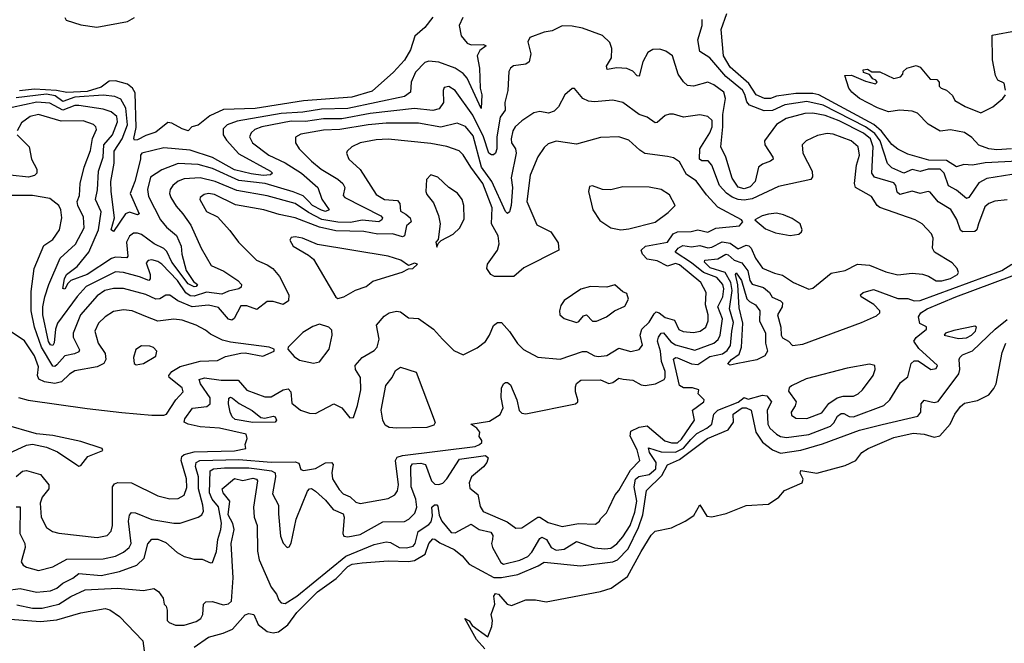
# Model space of a CAD drawing. Extents: x 1443846 to 1577407, y 839182 to 927291.
# Tile 311 of 535: x 1533712 to 1538581, y 862342 to 865424. Entities that reach past the tile are written whole.
import ezdxf

# ---------------------------------------------------------------- set-up
doc = ezdxf.new("R2010")
doc.units = 0

msp = doc.modelspace()

# ---------------------------------------------------------------- linework, layer by layer
at = {"layer": '0CON20XD'}
for points in [[(1535755, 865436.2), (1535715, 865386.2), (1535666.8, 865343.2), (1535645.4, 865275), (1535615, 865224.5), (1535561.1, 865165), (1535455, 865070.3), (1535355, 865041), (1535115, 865023), (1534876.7, 864985), (1534719.3, 864980.7), (1534651.5, 864948.5), (1534595, 864902.9), (1534562.5, 864895), (1534545.4, 864874.6), (1534515, 864883.9), (1534465, 864912), (1534445, 864915.4), (1534385, 864868.1), (1534335, 864851.6), (1534295, 864830.2), (1534279.3, 864829.3), (1534276.2, 864836.2), (1534288.1, 864891.9), (1534283, 865063), (1534269.2, 865085), (1534245, 865105.2), (1534185, 865122.2), (1534155, 865120.2), (1534115, 865090.3), (1534045, 865069), (1533945, 865064.3), (1533894.5, 865074.5), (1533785, 865080.9), (1533711.7, 865071.7)], [(1533934.6, 865435), (1533942.1, 865422.1), (1534015, 865398.4), (1534093.2, 865386.8), (1534245, 865415.4), (1534280, 865435)], [(1535902.7, 865435), (1535885.8, 865395), (1535895.3, 865345), (1535925, 865308.5), (1535945, 865299.4), (1536005, 865302.1), (1536018.9, 865295), (1535988.1, 865271.9), (1535974.7, 865245), (1535985.4, 865184.6), (1535990, 865085), (1535998.1, 865051.9), (1535995, 864985.7), (1535925.6, 865135.6), (1535905, 865157.6), (1535865, 865184.2), (1535785, 865214.1), (1535735, 865219.7), (1535715, 865213.1), (1535668.9, 865165), (1535647.3, 865115), (1535645.4, 865065), (1535615.8, 865044.2), (1535334.6, 864984.6), (1535205, 864981.4), (1535113, 864967), (1535005, 864959.7), (1534787.4, 864922.6), (1534738.5, 864905), (1534718.4, 864885), (1534718.8, 864855), (1534735, 864829.4)], [(1538712.7, 864727.3), (1538486.2, 864716.2), (1538425, 864705.2), (1538381, 864709), (1538345, 864697.2), (1538295, 864727.8), (1538209, 864729), (1538105, 864759.1), (1538055, 864783.5), (1538025, 864807), (1537973.6, 864873.6), (1537936.7, 864906.7), (1537665, 865053.3), (1537635, 865059.6), (1537550.4, 865059.6), (1537454.2, 865045.8), (1537425, 865034.4), (1537395.2, 865034.8), (1537355, 865051.9), (1537318.4, 865108.4), (1537225, 865190), (1537192.9, 865245), (1537180.8, 865375), (1537209.4, 865455)], [(1538595, 864533.9), (1538535, 864526.6), (1538504.3, 864515.7), (1538485, 864499.5), (1538454.2, 864415.8), (1538445.3, 864385), (1538435, 864378), (1538374.7, 864374.8), (1538365, 864383.3), (1538346.6, 864436.6), (1538316.6, 864486.6), (1538254.1, 864524.1), (1538215, 864571.8), (1538204.5, 864574.5), (1538165, 864564.7), (1538125, 864577.2), (1538065, 864560.8), (1538051.3, 864571.3), (1538044.8, 864605), (1538035, 864618.1), (1537940, 864645), (1537926, 864666), (1537932.8, 864795), (1537920.1, 864835), (1537885, 864863.3), (1537765, 864923.6), (1537695, 864950), (1537635, 864962.1), (1537595, 864961.2), (1537501.9, 864935), (1537455, 864906.7), (1537395.8, 864825), (1537396.4, 864805), (1537437.5, 864745), (1537438.9, 864735), (1537425.2, 864724.8), (1537385, 864710), (1537366.2, 864695), (1537348.6, 864625), (1537325, 864598.1), (1537295, 864587.8), (1537265, 864596.6), (1537235, 864640.4), (1537204.2, 864744.2), (1537178.8, 864795), (1537189.9, 864895), (1537189.9, 864955), (1537202, 865035), (1537194.6, 865065), (1537145, 865102.5), (1537115, 865115.4), (1537045, 865095.4), (1537015, 865099.5), (1536995, 865116.9), (1536968.9, 865155), (1536940, 865245), (1536908.3, 865268.3), (1536878, 865278), (1536843.2, 865276.8), (1536818, 865262), (1536793.8, 865216.2), (1536775, 865144.2), (1536765, 865146), (1536745, 865169.6), (1536715, 865182.7), (1536665, 865185.8), (1536617.1, 865177.1), (1536614.3, 865195), (1536639.6, 865235), (1536641.1, 865281.1), (1536630.8, 865310.8), (1536595, 865345.6), (1536495, 865382.2), (1536445, 865392.5), (1536395, 865392.9), (1536345, 865368.6), (1536305, 865363.1), (1536235, 865335.8), (1536224.5, 865315), (1536240.5, 865255), (1536232, 865215), (1536215.5, 865204.5), (1536154, 865196), (1536139.4, 865185), (1536131.6, 865168.4), (1536125.3, 865074.7), (1536111.1, 865015), (1536113.1, 864976.9), (1536088.4, 864941.6), (1536072.1, 864845), (1536071.8, 864785), (1536065.3, 864764.7), (1536055, 864756.5), (1536045, 864755.5), (1536032.8, 864765), (1536005.9, 864845), (1535952.5, 864952.5), (1535865, 865074.6), (1535835, 865093.5), (1535811.7, 865088.3), (1535805.6, 865074.4), (1535807.1, 865015), (1535786.9, 864983.1), (1535755.2, 864974.8), (1535665, 864984.5), (1535445, 864961.1), (1535305, 864933.7), (1535215, 864934.4), (1535125, 864920.5), (1535055, 864922.8), (1534910, 864895), (1534875, 864880.6), (1534857.1, 864865), (1534848.8, 864845), (1534862.7, 864815), (1534944.6, 864755), (1535025, 864717.1), (1535104.9, 864664.9), (1535186.8, 864595), (1535206.2, 864536.2), (1535242.5, 864485), (1535225, 864476.7), (1535205, 864483.3), (1535160.8, 864505), (1535139.2, 864529.2), (1535113.3, 864553.3), (1535065, 864573.8), (1534925.5, 864615), (1534795, 864629.1), (1534665, 864689.3), (1534595, 864708.5), (1534495, 864714), (1534415, 864682.3), (1534358.4, 864645), (1534344.5, 864585), (1534349.7, 864549.7), (1534408.4, 864435), (1534438.3, 864398.3), (1534488, 864358), (1534510.5, 864305), (1534513.9, 864265), (1534534.9, 864184.9), (1534570.9, 864130.9), (1534591.1, 864115), (1534584.5, 864105.5), (1534575, 864104.1), (1534545, 864117.8), (1534465, 864225.5), (1534438.8, 864278.8), (1534425, 864293.5), (1534376.4, 864316.4), (1534315, 864361.9), (1534295, 864369.4), (1534275, 864368.8), (1534255, 864354.6), (1534239.5, 864325), (1534246.2, 864255), (1534242.4, 864247.6), (1534185, 864250.4), (1534166.4, 864243.6), (1534045, 864164.6), (1533965.6, 864134.4), (1533949.8, 864120.2), (1533935, 864091.4), (1533925.9, 864095.9), (1533932.7, 864142.7), (1533943.2, 864165), (1533995.4, 864204.6), (1534053.3, 864275), (1534102.1, 864385), (1534115.5, 864475), (1534086.1, 864535), (1534097.3, 864582.7), (1534101.6, 864675), (1534124.2, 864745), (1534128.2, 864805), (1534171.5, 864855), (1534195, 864920), (1534192.3, 864945), (1534165, 864969.1), (1534125, 864981.4), (1534005, 865000.5), (1533985, 865000), (1533925, 864976.5), (1533860.7, 865010.7), (1533796.5, 865016.5), (1533675, 864990.7)], [(1538618.1, 864658.1), (1538495, 864639.7), (1538455, 864617.7), (1538406.2, 864545), (1538395, 864540.4), (1538345, 864581), (1538305, 864602.2), (1538283.3, 864665), (1538265, 864685.4), (1538205, 864685.7), (1538165, 864673.4), (1538125, 864684), (1538085, 864666.3), (1538025, 864691.1), (1538003.4, 864713.5), (1537967.3, 864825), (1537941.4, 864861.4), (1537895, 864894.7), (1537685, 865002.1), (1537605, 865019.4), (1537496, 865004), (1537435.3, 864975.3), (1537393.6, 864973.6), (1537322.1, 865002.1), (1537308, 865018), (1537298.6, 865055), (1537286.8, 865075), (1537203.7, 865143.7), (1537125, 865235.3), (1537076.3, 865266.4), (1537066.5, 865325), (1537086.9, 865395), (1537087.5, 865425)], [(1538588, 865075), (1538580, 865110), (1538550, 865125), (1538538.3, 865148.3), (1538523.3, 865225), (1538521.7, 865348.3), (1538645, 865370)], [(1538617.5, 864785), (1538545, 864780.4), (1538505, 864785.6), (1538455, 864803.1), (1538421.7, 864841.7), (1538385, 864866.7), (1538315, 864880), (1538265, 864872.5), (1538205, 864907.5), (1538152.5, 864962.5), (1538125, 864972.5), (1538065, 864977.5), (1538009.3, 864969.3), (1537955, 864988.8), (1537865, 865033.8), (1537827.5, 865065), (1537812.5, 865085), (1537792.5, 865147.5), (1537825, 865150), (1537895, 865120), (1537945, 865107.5), (1537952.5, 865115), (1537946.7, 865125), (1537932, 865132), (1537915, 865152.5), (1537885, 865162.5), (1537883.9, 865176.1), (1537905, 865178.8), (1537926.2, 865166.2), (1537966, 865166), (1538035, 865133.8), (1538068.3, 865141.7), (1538080, 865155), (1538081.7, 865168.3), (1538100, 865185), (1538145, 865197.5), (1538165, 865190), (1538215, 865130), (1538248.3, 865128.3), (1538260, 865115), (1538260, 865095), (1538270, 865085), (1538296.4, 865076.4), (1538325, 865050), (1538337.5, 865025), (1538387.5, 864995), (1538465, 864963.8), (1538525, 864993.3), (1538573.8, 865035), (1538586.9, 865053.1)], [(1533695, 863015.8), (1533715, 863015.7), (1533712, 862885), (1533736.7, 862835), (1533739.7, 862815), (1533718.9, 862745), (1533728.6, 862728.6), (1533745, 862717.5), (1533805, 862702.5), (1533875, 862719.6), (1533945, 862758.4), (1534125, 862759.4), (1534185, 862773.1), (1534225, 862792.3), (1534253.9, 862815), (1534262.4, 862835), (1534250.3, 862945), (1534254.4, 862975.6), (1534265, 862988.8), (1534285, 862987.2), (1534365, 862953.2), (1534475, 862935.3), (1534505, 862936), (1534594, 862965), (1534612.7, 862977.3), (1534620.3, 862995), (1534617.8, 863025), (1534596.1, 863105), (1534595.7, 863165), (1534581.1, 863215), (1534584.3, 863235), (1534603.6, 863245), (1534795, 863250.2), (1534955, 863236.7), (1535075, 863238.1), (1535091.7, 863231.7), (1535101.7, 863201.7), (1535115, 863196.7), (1535175, 863206.1), (1535225, 863234.7), (1535253.8, 863235), (1535262.7, 863225), (1535256.2, 863185), (1535258.8, 863155), (1535291.6, 863101.6), (1535311.5, 863081.5), (1535346.1, 863066.1), (1535375, 863039.7), (1535395, 863032.8), (1535535, 863057.8), (1535567.3, 863075), (1535580, 863095), (1535584.8, 863125.2), (1535569.8, 863245), (1535578.7, 863261.3), (1535605, 863270.4), (1535965, 863314.8), (1535986.2, 863325), (1535997.5, 863335), (1535997.5, 863345), (1535983.6, 863363.6), (1535987.5, 863385), (1535972.5, 863405), (1535942.5, 863425), (1536035, 863440.5), (1536087.6, 863472.4), (1536103, 863505), (1536093.2, 863556.8), (1536095, 863602.5), (1536104.3, 863625), (1536115, 863630.8), (1536125, 863630.8), (1536138.9, 863618.9), (1536171.2, 863545), (1536182, 863492), (1536195, 863479.5), (1536215, 863476.9), (1536460.4, 863525), (1536471.9, 863535), (1536472.8, 863545), (1536460.4, 863585), (1536460.1, 863609.9), (1536465, 863625.8), (1536487.6, 863642.4), (1536583.7, 863643.6), (1536625, 863625.3), (1536645, 863630.9), (1536675, 863651.8), (1536697.1, 863647.1), (1536745, 863642.7), (1536785, 863619), (1536805, 863615.7), (1536856.7, 863625), (1536899.3, 863645), (1536904.7, 863655.2), (1536903.9, 863685), (1536886.8, 863735), (1536881.7, 863785), (1536867.1, 863835), (1536871, 863855), (1536885, 863874.7), (1536895.8, 863875.8), (1536932.1, 863832.1), (1536955, 863816.5), (1537050.5, 863790.5), (1537144.1, 863825.9), (1537166.6, 863843.4), (1537176.4, 863865), (1537187.6, 863945), (1537164.5, 864005), (1537188.6, 864055), (1537194.2, 864094.2), (1537189.4, 864115), (1537160, 864150), (1537093.2, 864175), (1537035, 864223.1), (1536953.2, 864275), (1536968.1, 864295), (1536991.3, 864308.7), (1537035, 864301.5), (1537075, 864307.7), (1537115, 864296.2), (1537135, 864300), (1537185.8, 864325.8), (1537225, 864319.8), (1537265, 864292.2), (1537305, 864309.1), (1537317.2, 864307.2), (1537329.4, 864295), (1537350.8, 864245), (1537385, 864196.5), (1537445, 864171.3), (1537485, 864162.1), (1537539.2, 864125), (1537615, 864092.5), (1537635, 864097.5), (1537725, 864171.1), (1537795, 864183.8), (1537855, 864215.4), (1537915, 864211.2), (1537995, 864177.8), (1538055, 864163.1), (1538125, 864171.5), (1538176.4, 864166.4), (1538206.8, 864156.8), (1538245, 864132.9), (1538272.8, 864132.8), (1538315.7, 864145), (1538349.4, 864165), (1538354.2, 864175), (1538348, 864195), (1538323, 864223), (1538235.5, 864275.5), (1538225.7, 864295), (1538229.4, 864345), (1538221.1, 864365), (1538175, 864414.6), (1538141.4, 864435), (1537965.2, 864495.2), (1537952.2, 864505), (1537925, 864550), (1537845, 864594.5), (1537840.8, 864615), (1537851.3, 864705), (1537864.8, 864755), (1537858.4, 864795), (1537823.3, 864825), (1537735, 864858), (1537705, 864862.3), (1537657.6, 864852.4), (1537602, 864825), (1537581.4, 864805), (1537585.5, 864765), (1537630.9, 864675), (1537632.8, 864647.2), (1537625.4, 864634.6), (1537465, 864599.2), (1537335, 864539), (1537295, 864532.1), (1537265, 864535.2), (1537236.3, 864546.3), (1537207.2, 864567.2), (1537173.6, 864605), (1537135, 864704.5), (1537116.1, 864726.1), (1537085, 864727.1), (1537073.8, 864735), (1537076.1, 864785), (1537125.3, 864865), (1537136.9, 864895), (1537137.1, 864925), (1537115.8, 864945.8), (1537075, 864953.9), (1536995, 864942.8), (1536945, 864957.5), (1536925, 864956.7), (1536905, 864950), (1536865, 864915.7), (1536855, 864914.4), (1536815, 864941.8), (1536775, 864955.5), (1536695, 865015.4), (1536645, 865026.1), (1536555, 865018.5), (1536525, 865021.5), (1536497.5, 865035), (1536455, 865083.8), (1536445, 865083.8), (1536407.3, 865052.7), (1536376.7, 864993.3), (1536355, 864971.4), (1536327.4, 864962.6), (1536285, 864970), (1536255, 864963.6), (1536195, 864924.5), (1536162.7, 864895), (1536151.2, 864875), (1536142.4, 864835), (1536143.9, 864815), (1536163.2, 864785), (1536167.7, 864765), (1536142.9, 864642.9)], [(1534735, 864829.4), (1534795, 864760.7), (1534951.9, 864675), (1534961.4, 864665), (1534952.8, 864657.2), (1534915.4, 864654.6), (1534857.4, 864662.6), (1534775, 864682.4), (1534665, 864743), (1534555, 864779.1), (1534425, 864790), (1534315.6, 864764.4), (1534308.6, 864755), (1534310, 864735), (1534281.6, 864625), (1534258.6, 864565), (1534302.5, 864465), (1534295, 864460), (1534255, 864472.6), (1534235, 864465.3), (1534175, 864377.5), (1534164.8, 864384.8), (1534180.4, 864445), (1534163.7, 864575), (1534163, 864625), (1534179, 864715), (1534178.5, 864775), (1534218.3, 864835), (1534244.9, 864905), (1534237.1, 864987.1), (1534211.4, 865031.4), (1534182, 865045), (1534125, 865050.3), (1533985, 865040.9), (1533925, 865019.4), (1533887.7, 865047.7), (1533845, 865055.4), (1533695, 865037.1)], [(1536142.9, 864642.9), (1536149, 864595), (1536142.2, 864505), (1536135, 864474.4), (1536125, 864465.5), (1536115, 864475.5), (1536046.4, 864625), (1535995.1, 864695), (1535955, 864849.7), (1535916, 864896), (1535875, 864913.2), (1535795, 864892.1), (1535685, 864912.8), (1535525, 864912.1), (1535435, 864904.5), (1535295, 864881.5), (1535215, 864878.5), (1535102.2, 864857.8), (1535076.3, 864843.7), (1535075.6, 864815), (1535094.5, 864785), (1535155, 864725.4), (1535202.9, 864685), (1535285.8, 864635.8), (1535309.6, 864615), (1535320.4, 864595), (1535311.1, 864555), (1535319.4, 864545), (1535497.3, 864455), (1535505.4, 864445), (1535503.6, 864435), (1535487.5, 864425), (1535405, 864432.9), (1535347.9, 864422.1), (1535285, 864422.8), (1535206, 864436), (1535140.6, 864470.6), (1535075, 864515.5), (1534935, 864552.8), (1534785, 864579.9), (1534679.1, 864625), (1534605, 864642.8), (1534525, 864638), (1534495, 864625.8), (1534468.5, 864605), (1534455.3, 864585), (1534453.3, 864565), (1534459.7, 864545), (1534485, 864501.8), (1534518.9, 864465), (1534558.3, 864408.3), (1534610, 864295), (1534659.1, 864209.1), (1534720.7, 864180.7), (1534790, 864135), (1534808.9, 864115), (1534807.2, 864102.8), (1534796, 864094), (1534745, 864083.1), (1534712.3, 864067.7), (1534635, 864078.1), (1534575, 864058.3), (1534555, 864059.3), (1534533.9, 864073.9), (1534492.1, 864135), (1534415, 864215.3), (1534395, 864228.9), (1534365, 864237.1), (1534346.6, 864233.4), (1534336.9, 864223.1), (1534357.7, 864165), (1534356.7, 864143.3), (1534350, 864135), (1534305, 864153.8), (1534224.8, 864174.8), (1534185, 864177.8), (1534041.2, 864105), (1533995.7, 864055.7), (1533898.7, 863925), (1533889.6, 863895), (1533883, 863827), (1533875, 863814.2), (1533865, 863816.5), (1533855, 863832.9), (1533826.2, 863965), (1533825.8, 864005), (1533837, 864055), (1533856.3, 864115), (1533912.2, 864245), (1533987.1, 864315), (1534030.8, 864395), (1534027.9, 864447.9), (1533998.6, 864505), (1533996.1, 864525), (1534008.1, 864555), (1534010.6, 864615), (1534030.2, 864695), (1534062, 864778), (1534072.5, 864837.5), (1534092.1, 864882.1), (1534089.1, 864895), (1534076.6, 864906.6), (1534025, 864924.8), (1533916.9, 864923.1), (1533805, 864955.7), (1533764.4, 864945), (1533720, 864915), (1533700, 864875)], [(1533693.7, 863166.3), (1533725, 863192.1), (1533745, 863196), (1533815, 863176), (1533856.8, 863125), (1533856.2, 863105), (1533823.2, 863065), (1533812.7, 863035), (1533818.8, 862965), (1533845, 862914.3), (1533873.8, 862895), (1533905, 862886.5), (1534095, 862864.6), (1534145, 862875.6), (1534165, 862896.2), (1534170.7, 862925), (1534170.9, 863115), (1534180.4, 863129.6), (1534197.5, 863137.5), (1534264.7, 863134.7), (1534395, 863071.5), (1534455, 863056.1), (1534495, 863058), (1534525.6, 863074.4), (1534538.6, 863111.4), (1534537.3, 863155), (1534510.6, 863245), (1534514, 863265), (1534524.9, 863275.1), (1534575, 863288.2), (1534775, 863294), (1534830, 863305), (1534827.5, 863325), (1534837.5, 863355), (1534832.5, 863375), (1534700, 863405), (1534605, 863411.9), (1534544.3, 863424.3), (1534526, 863435), (1534527.9, 863452.1), (1534565.8, 863504.2), (1534637.4, 863512.6), (1534654.7, 863525.3), (1534653.8, 863555), (1534606.3, 863625), (1534599.5, 863645), (1534625.2, 863654.8), (1534708.1, 863641.9), (1534792.5, 863642.5), (1534835, 863593.2), (1534925, 863559.7), (1534955, 863560.9), (1535014.5, 863595.5), (1535039.4, 863599.4), (1535052.3, 863585), (1535058.3, 863528.3), (1535100.8, 863495), (1535145, 863478.9), (1535175, 863478), (1535265, 863525.3), (1535304.4, 863505), (1535345, 863456.7), (1535362.5, 863457.5), (1535382.6, 863517.4), (1535398.5, 863595), (1535396.7, 863655), (1535373.1, 863695), (1535370.4, 863715), (1535405.7, 863754.3), (1535465, 863789.2), (1535480, 863805), (1535490.4, 863845), (1535476.9, 863915), (1535515, 863958.1), (1535538.8, 863975), (1535575, 863983.5), (1535595, 863979.5), (1535635, 863950.6), (1535685, 863946.5), (1535758.6, 863895), (1535802.9, 863845), (1535859.7, 863789.7), (1535905, 863767.5), (1535975, 863802), (1536015, 863834.2), (1536035.6, 863865), (1536055, 863912), (1536075, 863927.5), (1536095, 863928), (1536135, 863882.5), (1536173.4, 863823.4), (1536204.2, 863794.2), (1536275, 863755.5), (1536385.5, 863745.5), (1536495, 863784.2), (1536515, 863783.6), (1536555, 863763.3), (1536575, 863760), (1536615.3, 863764.7), (1536675, 863800.4), (1536735, 863783.6), (1536775, 863793.3), (1536792.2, 863815), (1536780.8, 863865), (1536788.3, 863895), (1536825, 863929.1), (1536849, 863971), (1536860.3, 863979.8), (1536875, 863975.9), (1536905, 863952.1), (1536949.7, 863939.7), (1536972.3, 863892.3), (1536993.2, 863883.2), (1537045, 863878.2), (1537077.5, 863885), (1537104.6, 863905), (1537116.2, 863935), (1537116.5, 863965), (1537104, 864015), (1537107.3, 864075), (1537080, 864125), (1536975, 864212.6), (1536955, 864218.5), (1536915, 864205.5), (1536865, 864231.8), (1536815, 864241.2), (1536792.2, 864265), (1536785.4, 864285), (1536807.5, 864305), (1536915.1, 864324.9), (1536944.4, 864365), (1536965, 864375.5), (1537032.5, 864377.5), (1537065, 864385.2), (1537115, 864374.2), (1537155, 864393.3), (1537272.5, 864405), (1537287.5, 864425), (1537282.5, 864435), (1537165, 864497.3), (1537109.2, 864559.2), (1537058.2, 864628.2), (1537009.2, 864659.2), (1536975, 864720.8), (1536945, 864741.9), (1536915, 864748.5), (1536803.5, 864763.5), (1536778.5, 864778.5), (1536725, 864827.8), (1536674.5, 864845.5), (1536585, 864842.2), (1536465, 864809.6), (1536365, 864823.6), (1536325, 864810), (1536305, 864792.5), (1536275, 864745.6), (1536235.9, 864655), (1536220, 864525), (1536269.8, 864409.8), (1536338.6, 864375), (1536375, 864322), (1536378.1, 864285), (1536205, 864197.9), (1536155, 864154.6), (1536060, 864155), (1536042.5, 864165), (1536022.5, 864195), (1536026, 864215), (1536075.4, 864285), (1536083.7, 864316.4), (1536078.6, 864355), (1536045.5, 864415.5), (1536048.3, 864495), (1536002.8, 864615), (1535942.6, 864695), (1535905, 864756.9), (1535885, 864775.4), (1535825, 864796.5), (1535745, 864811.6), (1535535, 864833), (1535475, 864830.5), (1535395, 864815.3), (1535354.7, 864795.3), (1535332, 864775), (1535327.5, 864765), (1535339.5, 864735), (1535395, 864684.4), (1535475, 864560), (1535515.8, 864535), (1535579.9, 864529.9), (1535591.4, 864515), (1535595, 864477.7), (1535622.3, 864462.3), (1535642.5, 864445), (1535647.3, 864425), (1535624.1, 864405), (1535615.3, 864355), (1535605, 864350.4), (1535555.4, 864365.4), (1535483.3, 864363.3), (1535413.2, 864376.8), (1535275, 864380.6), (1535195, 864398.5), (1535075, 864444.2), (1534995, 864460.9), (1534920, 864485), (1534779.5, 864509.5), (1534675, 864559.4), (1534645, 864564.2), (1534625, 864560.3), (1534604.7, 864545.3), (1534602.9, 864535), (1534635, 864475.5), (1534689.4, 864449.4), (1534751.5, 864381.5), (1534793.3, 864325), (1534883.5, 864235), (1534935, 864212.5), (1534963.6, 864193.6), (1534997.1, 864155), (1535043.3, 864065), (1535040.8, 864035), (1535015, 864016.1), (1534965, 864031.9), (1534935, 864031.6), (1534885, 863992.4), (1534835, 864010), (1534805, 864009.6), (1534772.3, 863947.7), (1534761.1, 863938.9), (1534745, 863943.8), (1534695, 864001.2), (1534645, 864012.6), (1534564.5, 864004.5), (1534493.6, 864035), (1534455, 864062.3), (1534435, 864063.1), (1534405, 864044.7), (1534385, 864043), (1534335, 864065.2), (1534225, 864095.6), (1534175, 864095.6), (1534133.5, 864085), (1534095, 864058.7), (1534012.5, 863965), (1533975.8, 863875), (1533976.3, 863855), (1534007.2, 863792.8), (1534005, 863781.9), (1533983.4, 863773.4), (1533935, 863763.4), (1533895, 863717.6), (1533885, 863710.3), (1533875, 863712.5), (1533819.4, 863805), (1533785.2, 863904.8), (1533768.2, 863985), (1533769.1, 864080.9), (1533783.6, 864195), (1533831.7, 864308.3), (1533875, 864338.2), (1533908.4, 864385), (1533920.5, 864445), (1533915.7, 864485), (1533905, 864506.4), (1533860.9, 864540.9), (1533775, 864554.8), (1533655.2, 864554.8)], [(1533698.6, 864855), (1533759.2, 864795), (1533770.7, 864735), (1533796.1, 864685), (1533796.4, 864665), (1533785, 864653.2), (1533755, 864646.2), (1533665, 864655.8)], [(1535775, 864300), (1535781.7, 864318.3), (1535797, 864333), (1535855, 864363.3), (1535888.8, 864395), (1535910.9, 864439.1), (1535908.5, 864505), (1535900.6, 864535), (1535877.2, 864567.2), (1535833.8, 864595), (1535779.2, 864645), (1535745, 864656.5), (1535723.8, 864635), (1535720.8, 864575), (1535725, 864560.8), (1535759.1, 864519.1), (1535783.6, 864456.4), (1535792, 864415), (1535781.7, 864338.3), (1535770, 864325), (1535775, 864300)], [(1536685.6, 864385.6), (1536725, 864391.2), (1536855, 864423.6), (1536919.5, 864470.5), (1536954, 864505), (1536925, 864558.1), (1536885, 864585.4), (1536825, 864596.2), (1536695, 864597.8), (1536635, 864583.3), (1536594.2, 864584.2), (1536545, 864602.5), (1536530, 864600), (1536524.4, 864575), (1536545.7, 864485), (1536581.1, 864431.1), (1536635, 864395.6), (1536685.6, 864385.6)], [(1537522.1, 864357.9), (1537565, 864364.3), (1537578.8, 864375), (1537581.2, 864385), (1537572, 864415), (1537532, 864442), (1537490.1, 864460.1), (1537455, 864467.5), (1537415, 864463.3), (1537383.3, 864455), (1537347.5, 864435), (1537401.2, 864391.2), (1537450.6, 864370.6), (1537522.1, 864357.9)], [(1535285, 864046.7), (1535315, 864054), (1535373.2, 864086.8), (1535425, 864105.8), (1535458.3, 864131.7), (1535603.9, 864176.1), (1535635, 864192.5), (1535656.4, 864193.6), (1535680, 864215), (1535665, 864220), (1535635, 864210), (1535596.2, 864235), (1535535, 864255.4), (1535185, 864312.3), (1535111.2, 864345), (1535075, 864351.1), (1535055, 864347.1), (1535048, 864335), (1535064.2, 864305), (1535140.7, 864260.7), (1535165, 864240), (1535275, 864052.5), (1535285, 864046.7)], [(1533643, 862603), (1533715, 862613.5), (1533795, 862594), (1533865, 862601.3), (1533895, 862614.8), (1533925, 862640), (1533975, 862663.5), (1534005, 862686.3), (1534115, 862677.1), (1534205, 862697.7), (1534291.7, 862728.3), (1534327.1, 862762.9), (1534345.9, 862834.1), (1534365, 862857.3), (1534395, 862856.8), (1534435, 862840.9), (1534491.4, 862791.4), (1534525, 862771.2), (1534575, 862758.1), (1534615, 862758), (1534655, 862739.2), (1534665, 862742), (1534684.7, 862795.3), (1534691.2, 862855), (1534707, 862905), (1534709.7, 862935), (1534695.8, 863015.8), (1534664.5, 863055), (1534650.3, 863085), (1534654.2, 863195), (1534670, 863205), (1534725, 863209.4), (1534845, 863209.3), (1534897.9, 863202.1), (1534956.9, 863195), (1534975.7, 863185), (1534977.3, 863165), (1534961.5, 863081.5), (1534992.3, 863025), (1534991.1, 862981.1), (1535002.2, 862872.2), (1535015, 862836.2), (1535035, 862816.2), (1535045, 862818.8), (1535055, 862836.7), (1535078.9, 862955), (1535135, 863094.4), (1535145, 863105.5), (1535155, 863106.4), (1535175, 863093.2), (1535225, 863049.3), (1535263, 863003), (1535311.9, 862981.9), (1535316.8, 862965), (1535310, 862885), (1535315, 862872.2), (1535335, 862867.7), (1535395, 862880.4), (1535508.4, 862941.6), (1535615, 862944.4), (1535635.9, 862955), (1535666.9, 862985), (1535675.6, 863014.4), (1535671.5, 863055), (1535647.2, 863115), (1535647, 863215), (1535655, 863228.3), (1535695, 863232.9), (1535719.6, 863225), (1535747.8, 863145), (1535765, 863128.9), (1535785, 863126.5), (1535805, 863134.2), (1535825, 863154.2), (1535887.5, 863252.5), (1536015, 863269.8), (1536028.8, 863258.8), (1536022.3, 863235), (1536006.1, 863213.9), (1535946.1, 863165), (1535935.3, 863135.3), (1535938.8, 863108.8), (1535977.7, 863077.7), (1535988.8, 863018.8), (1536003.8, 862993.8), (1536122.9, 862942.9), (1536165, 862910.6), (1536195, 862913.5), (1536275, 862965.3), (1536285, 862964.7), (1536325, 862938.3), (1536395, 862919), (1536475, 862934.7), (1536559.3, 862930.7), (1536580, 862945), (1536583.6, 862956.4), (1536613.6, 862986.4), (1536625, 863010), (1536656.2, 863075), (1536675, 863096.7), (1536732.2, 863197.8), (1536779.7, 863245), (1536765, 863298.2), (1536730.6, 863365), (1536735, 863390.6), (1536775, 863410.4), (1536815, 863416.7), (1536903.3, 863343.3), (1536935, 863332), (1536965, 863333.6), (1536985, 863350.8), (1537048.8, 863445), (1537039.4, 863495), (1537096.2, 863535), (1537097.5, 863545), (1537067.5, 863575), (1537070, 863595), (1537040, 863605), (1536995, 863605.2), (1536975.5, 863615.5), (1536945, 863746.9), (1536955, 863754.7), (1536965, 863753.3), (1537035, 863723.9), (1537065, 863720.5), (1537125, 863759.6), (1537187.6, 863772.4), (1537210.7, 863789.3), (1537226.9, 863813.1), (1537233.8, 863885), (1537242.4, 863927.6), (1537223.2, 863995), (1537235.4, 864085), (1537229.6, 864125), (1537201.4, 864175), (1537127, 864197), (1537098.2, 864225), (1537100.6, 864235), (1537165, 864241.9), (1537205, 864264.4), (1537215, 864262.4), (1537245, 864235.6), (1537283.1, 864223.1), (1537313.3, 864183.3), (1537323.4, 864135), (1537335, 864116.7), (1537390.2, 864100.2), (1537420.4, 864075), (1537433.5, 864053.5), (1537475, 864035.3), (1537483.8, 864025), (1537482.2, 864005), (1537460, 863965), (1537477, 863905), (1537478.4, 863865), (1537485, 863852.5), (1537514.5, 863835), (1537533.5, 863813.5), (1537585, 863820.7), (1537875, 863927.1), (1537949.7, 863960.3), (1537965.3, 863975), (1537965.3, 863985), (1537936.9, 864016.9), (1537873.3, 864055), (1537870.8, 864065), (1537883.3, 864075), (1537935, 864090.9), (1538055, 864045.3), (1538105, 864045.9), (1538136.2, 864035), (1538165, 864035.7), (1538570, 864185), (1538619.5, 864215)], [(1533698.4, 862531.6), (1533775, 862516.3), (1533823.8, 862516.2), (1533906.2, 862535), (1533965, 862573.8), (1534035, 862606.2), (1534194.8, 862614.8), (1534325, 862602.9), (1534375, 862612.5), (1534397.6, 862597.6), (1534421.2, 862565), (1534426.1, 862536.1), (1534435.5, 862525), (1534441.8, 862505), (1534442, 862455), (1534450.4, 862445), (1534482.1, 862432.1), (1534525, 862431.6), (1534585, 862449), (1534607.8, 862465), (1534618.1, 862485), (1534621.5, 862535), (1534632.6, 862547.4), (1534665, 862547.9), (1534718, 862532), (1534745, 862537.3), (1534759, 862551), (1534767.2, 862665), (1534758.4, 862835), (1534772.8, 862905), (1534765.2, 862934.8), (1534743.6, 862976.4), (1534750.7, 863045), (1534718.3, 863085), (1534713.1, 863105), (1534773.8, 863156.2), (1534815, 863146.2), (1534865, 863157.6), (1534883.8, 863153.8), (1534888.5, 863145), (1534868.9, 863015), (1534871.6, 862965), (1534886.6, 862925), (1534887.3, 862797.3), (1534896.5, 862755), (1534955, 862619.4), (1534981.8, 862585), (1534992.7, 862555), (1535005, 862542.3), (1535025, 862538.4), (1535083.1, 862575), (1535325, 862772.6), (1535465, 862830.7), (1535525, 862844.3), (1535545, 862840.8), (1535588.8, 862815), (1535625.5, 862814.5), (1535657.7, 862822.3), (1535668.4, 862835), (1535682.4, 862895), (1535735, 862928.6), (1535747, 862943), (1535752.8, 862972.8), (1535750.9, 863015), (1535763.2, 863026.8), (1535775, 863026.9), (1535779.9, 863019.9), (1535787.1, 862975), (1535799, 862945), (1535845, 862890.3), (1535865, 862888.4), (1535945, 862930), (1535985, 862903.9), (1536041.9, 862891.9), (1536051.3, 862875), (1536049.7, 862855), (1536045.9, 862835), (1536050.8, 862815), (1536091.9, 862741.9), (1536105, 862732.8), (1536185, 862753), (1536225, 862770.9), (1536245, 862792.8), (1536285, 862860), (1536295, 862866.5), (1536317.7, 862855), (1536340.3, 862815), (1536365, 862802.2), (1536405, 862807.1), (1536465, 862845.3), (1536554.4, 862814.4), (1536605, 862809.3), (1536635, 862813), (1536665, 862834.3), (1536695, 862868.9), (1536730.4, 862925), (1536755, 862989.4), (1536764.3, 863045), (1536750.4, 863115), (1536757.4, 863152.6), (1536773.6, 863166.4), (1536825, 863175.7), (1536858.6, 863205), (1536859.1, 863235), (1536826.7, 863285), (1536821.6, 863308.4), (1536885, 863288.8), (1536955, 863287.3), (1536995, 863306.2), (1537031.1, 863348.9), (1537060.8, 863379.2), (1537110.8, 863405), (1537134.8, 863425), (1537144.2, 863475), (1537164.7, 863495), (1537265, 863533.7), (1537295, 863557.1), (1537315, 863548.6), (1537385, 863568.3), (1537406.2, 863565), (1537430.6, 863535), (1537409.1, 863495), (1537411.3, 863425), (1537422.2, 863405), (1537454.7, 863375), (1537475, 863363.5), (1537505, 863358.5), (1537615, 863373.4), (1537722.2, 863415), (1537738.6, 863431.4), (1537756.9, 863465), (1537775, 863478.3), (1537787.7, 863477.7), (1537815, 863462.7), (1537835, 863461.4), (1537985, 863516.7), (1538015.2, 863544.8), (1538068.3, 863631.7), (1538105, 863658.6), (1538121.6, 863725), (1538135, 863738.2), (1538155, 863737.3), (1538217.5, 863695), (1538245, 863700), (1538250.6, 863715), (1538158.3, 863798.3), (1538134.3, 863835), (1538146.2, 863853.8), (1538196.7, 863895), (1538196.4, 863906.4), (1538163, 863923), (1538157.5, 863955), (1538169.2, 863975), (1538200.8, 863995), (1538341.5, 864055), (1538717.8, 864195)], [(1537226.2, 863716.2), (1537214, 863724), (1537232.3, 863745), (1537269.4, 863770.6), (1537281.9, 863805), (1537289.1, 863925), (1537269.4, 863999.4), (1537262.9, 864112.9), (1537251.4, 864165), (1537255, 864172.5), (1537281.5, 864135), (1537308.1, 864045), (1537320.7, 864030.7), (1537350.8, 864015), (1537372, 863985), (1537370.1, 863935), (1537401, 863875), (1537400, 863825), (1537410.6, 863785), (1537397.2, 863762.8), (1537356.9, 863743.1), (1537255, 863723.8), (1537226.2, 863716.2)], [(1536465, 863928), (1536477.6, 863932.4), (1536499.5, 863960.5), (1536515, 863965.4), (1536544.5, 863934.5), (1536565, 863934.4), (1536614.5, 863955.5), (1536653.3, 863985), (1536705, 864008.8), (1536723.6, 864043.6), (1536715, 864070), (1536695, 864078.8), (1536655, 864113.8), (1536615, 864102), (1536535, 864105.6), (1536487.2, 864092.8), (1536405, 864035.8), (1536388.3, 864011.7), (1536381.2, 863985), (1536383.8, 863965), (1536405, 863946.7), (1536465, 863928)], [(1533706.6, 863556.6), (1533754.3, 863544.3), (1534045, 863501.7), (1534216.9, 863483.1), (1534365, 863469.4), (1534425, 863469.8), (1534438, 863475), (1534484.2, 863545.8), (1534520, 863585), (1534515.4, 863605), (1534450.4, 863655), (1534449.6, 863665), (1534463.5, 863685), (1534505, 863710.3), (1534605, 863736.7), (1534690.2, 863739.8), (1534730.4, 863759.6), (1534805, 863775.8), (1534827, 863777), (1534915, 863761.2), (1534970, 863785), (1534970, 863795), (1534945.9, 863805.9), (1534755, 863829.5), (1534715, 863840), (1534655, 863869.5), (1534630.3, 863890.3), (1534585, 863913.9), (1534515, 863938.5), (1534475, 863943.6), (1534395, 863934.7), (1534335, 863957.9), (1534268.8, 863985), (1534225, 863990.3), (1534175, 863981.8), (1534135, 863955.3), (1534101.1, 863925), (1534083.5, 863885), (1534100, 863825), (1534134.4, 863774.4), (1534137.5, 863745), (1534128.4, 863725), (1534095, 863708.1), (1533985, 863688.8), (1533957.4, 863672.6), (1533918.5, 863635), (1533885, 863626), (1533833.9, 863633.9), (1533807.2, 863647.2), (1533800.2, 863665), (1533805, 863708), (1533785, 863762.3), (1533735, 863836.7), (1533665, 863885.4)], [(1534575, 862323.2), (1534645, 862372.3), (1534718, 862392), (1534765, 862412.1), (1534827, 862483), (1534845, 862489.6), (1534870.6, 862485), (1534891.3, 862435), (1534935, 862400.8), (1534965, 862393.3), (1534991.3, 862398.7), (1535037.4, 862432.6), (1535083.1, 862495), (1535185, 862595.7), (1535277.1, 862662.9), (1535335, 862720.8), (1535356.3, 862733.7), (1535405, 862740.5), (1535535, 862749), (1535635, 862746.1), (1535665, 862751.8), (1535717.2, 862782.8), (1535735, 862835.9), (1535755, 862857.9), (1535765, 862857.4), (1535789.1, 862839.1), (1535860.9, 862805), (1535900, 862775), (1535935, 862733.6), (1536057.4, 862667.4), (1536095, 862667.6), (1536175, 862681.3), (1536275.5, 862724.5), (1536305, 862743.3), (1536485.7, 862725.7), (1536645, 862745.1), (1536668.6, 862755), (1536721.4, 862808.6), (1536772.5, 862915), (1536793.8, 862976.2), (1536812.5, 863097.5), (1536888.4, 863171.6), (1536916.5, 863223.5), (1536975, 863249.7), (1537113.8, 863355), (1537215, 863396.9), (1537242.9, 863435), (1537241.2, 863475), (1537285.4, 863505), (1537305, 863506.4), (1537329.2, 863495), (1537352.3, 863385), (1537385, 863335.8), (1537435, 863297.7), (1537475, 863282.2), (1537575, 863296.3), (1537682.1, 863327.9), (1537865, 863395.5), (1537976.8, 863423.2), (1538154.4, 863465), (1538168.2, 863485), (1538170, 863525), (1538185, 863543.3), (1538235, 863532.7), (1538255, 863536.9), (1538356.7, 863673.3), (1538362.2, 863695), (1538357.7, 863745), (1538361.8, 863755), (1538375, 863767.1), (1538425, 863787.9), (1538536.1, 863895), (1538595, 863941.5)], [(1535165, 863725.8), (1535195, 863732.5), (1535243.1, 863795), (1535258, 863865), (1535255, 863890), (1535240, 863905), (1535195, 863919.2), (1535162, 863908), (1535111.7, 863878.3), (1535040, 863805), (1535037.5, 863795), (1535069.1, 863759.1), (1535095, 863740.8), (1535165, 863725.8)], [(1538355, 863848.4), (1538395, 863852.4), (1538419.4, 863865), (1538438.6, 863885), (1538443.6, 863903.6), (1538435, 863909.6), (1538332, 863888), (1538291.2, 863875), (1538284, 863865), (1538355, 863848.4)], [(1536012.5, 862315), (1535971.1, 862361.1), (1535913.3, 862465), (1535935, 862453.3), (1535950, 862430), (1536026.7, 862373.3), (1536047.5, 862425), (1536050, 862455), (1536043.3, 862485), (1536061.2, 862535), (1536057.1, 862575), (1536065, 862587.8), (1536079.2, 862585), (1536123.3, 862535), (1536145, 862528.8), (1536215, 862556.7), (1536263, 862557), (1536315, 862546.7), (1536585, 862598), (1536637.5, 862615), (1536718.3, 862671.7), (1536785, 862796.2), (1536835, 862876.2), (1536855, 862896.7), (1536935, 862912.5), (1537003.6, 862946.4), (1537045.7, 862974.3), (1537075, 863026.7), (1537110.7, 862970.7), (1537135, 862967.5), (1537206.4, 862983.6), (1537305, 863022.5), (1537415, 863030), (1537466.4, 863063.6), (1537495, 863097.5), (1537582.5, 863135), (1537587, 863153), (1537572.1, 863182.1), (1537574.5, 863195.5), (1537655, 863183.3), (1537795, 863220.8), (1537847.5, 863245), (1537876.7, 863285), (1537908.8, 863305), (1538035, 863358.4), (1538130.5, 863380.5), (1538185, 863376), (1538235, 863360.6), (1538262.2, 863367.8), (1538313.6, 863425), (1538336.5, 863475), (1538365, 863512.9), (1538385, 863528.1), (1538448.3, 863541.7), (1538505, 863570.8), (1538529.4, 863600.6), (1538540.6, 863625), (1538571.1, 863778.9), (1538589.4, 863825)], [(1534287.5, 863717.5), (1534325, 863724.7), (1534385, 863760.8), (1534389.4, 863785), (1534373.7, 863803.7), (1534355, 863810.6), (1534315, 863812.5), (1534285.8, 863794.2), (1534274.3, 863755), (1534278, 863725), (1534287.5, 863717.5)], [(1535575, 863404.9), (1535538.6, 863408.6), (1535519.3, 863419.3), (1535508.5, 863445), (1535500.3, 863495), (1535523.4, 863616.6), (1535554.5, 863655.5), (1535570.4, 863689.6), (1535595, 863706), (1535671.9, 863681.9), (1535767.3, 863432.7), (1535760.5, 863419.5), (1535725, 863408.5), (1535575, 863404.9)], [(1537605, 863453.8), (1537678.3, 863481.7), (1537713.2, 863526.8), (1537755, 863555.6), (1537785, 863563.1), (1537835, 863562.8), (1537858.9, 863575), (1537880.5, 863595), (1537932.2, 863665), (1537943.5, 863695), (1537941.5, 863715), (1537915, 863722), (1537805, 863701.4), (1537601.6, 863648.4), (1537528.7, 863615), (1537516.8, 863605), (1537515, 863588.8), (1537552.5, 863535), (1537547.5, 863515), (1537527.9, 863485), (1537529.1, 863469.1), (1537550, 863455), (1537605, 863453.8)], [(1534865, 863432.9), (1534777.6, 863447.6), (1534762.1, 863462.1), (1534752.4, 863485), (1534744.4, 863525.6), (1534746.3, 863553.7), (1534755, 863558.8), (1534765, 863553.4), (1534797.7, 863527.7), (1534862.3, 863492.3), (1534905, 863457.2), (1534925, 863454.5), (1534965, 863465.3), (1534975, 863461.9), (1534981.8, 863445), (1534975, 863434.7), (1534865, 863432.9)], [(1534005, 863217.5), (1534015, 863220), (1534049.2, 863265), (1534123.3, 863295), (1534120, 863305), (1534015, 863339.4), (1533875, 863369.3), (1533795, 863377.3), (1533635, 863423.5), (1533471.7, 863448.3), (1533375, 863458.9), (1533358.8, 863455), (1533355.7, 863445), (1533365, 863422.5), (1533421.7, 863361.7), (1533485, 863266.2), (1533635, 863269.5), (1533745, 863322), (1533775, 863325.4), (1533845, 863311.8), (1533899.1, 863289.1), (1533994, 863224), (1534005, 863217.5)], [(1533643.7, 862463.7), (1533815, 862449), (1533895, 862458.7), (1534015, 862492.7), (1534135, 862513.8), (1534156.9, 862506.9), (1534205, 862474.4), (1534320.9, 862355), (1534327.9, 862305)]]:
    msp.add_lwpolyline(points, dxfattribs=at)

doc.saveas('drawing.dxf')
